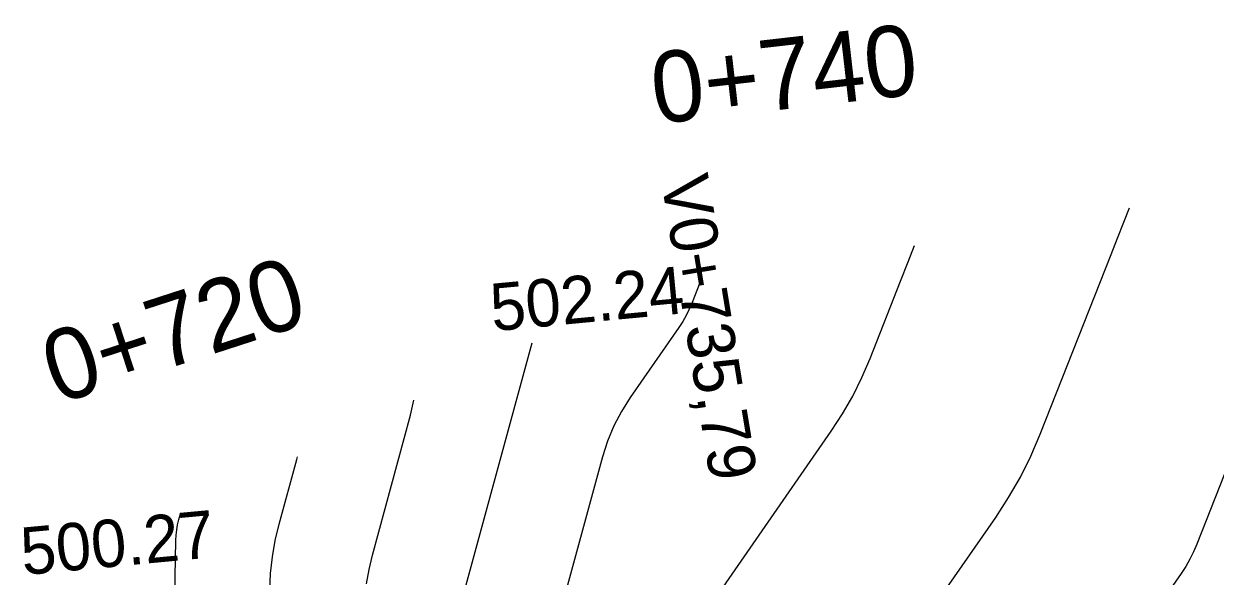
# Model space of a CAD drawing. Extents: x -636600 to -628587, y -1090963 to -1085869.
# Drawn here: x -629143.8 to -629093.5, y -1086760.6 to -1086737.3 of the extents above; entities that cross this region are included whole.
import ezdxf

# ---------------------------------------------------------------- set-up
doc = ezdxf.new("R2010")
doc.units = 0
for name, color, linetype in [('Ex_Major Contours', 7, 'Continuous'), ('Ex_Minor Contours', 7, 'Continuous'), ('HEKTOMETRY20', 7, 'Continuous'), ('koty_vše', 7, 'Continuous'), ('VRCHOLY', 7, 'Continuous')]:
    doc.layers.add(name, color=color, linetype=linetype)

msp = doc.modelspace()

# ---------------------------------------------------------------- linework, layer by layer
at = {"layer": 'Ex_Major Contours'}
msp.add_lwpolyline([(-629115.245, -1086748.215), (-629115.573, -1086749.046), (-629115.69, -1086749.32), (-629115.823, -1086749.586), (-629115.97, -1086749.844), (-629116.133, -1086750.094), (-629118.184, -1086753.053), (-629118.555, -1086753.641), (-629118.873, -1086754.253), (-629119.138, -1086754.891), (-629119.349, -1086755.554), (-629121.332, -1086762.826)], dxfattribs=at)
at = {"layer": 'Ex_Minor Contours'}
for points in [[(-629105.049, -1086761.412), (-629102.764, -1086758.115), (-629102.218, -1086757.277), (-629101.723, -1086756.412), (-629101.279, -1086755.52), (-629100.886, -1086754.6), (-629097.893, -1086747.016), (-629097.622, -1086746.33), (-629097.352, -1086745.643), (-629097.12, -1086745.051)], [(-629088.632, -1086744.934), (-629094.278, -1086759.244), (-629094.416, -1086759.566), (-629094.572, -1086759.879), (-629094.746, -1086760.183), (-629094.937, -1086760.476), (-629095.738, -1086761.633)], [(-629116.039, -1086763.616), (-629109.706, -1086754.476), (-629109.229, -1086753.743), (-629108.796, -1086752.987), (-629108.407, -1086752.207), (-629108.063, -1086751.403), (-629106.776, -1086748.141), (-629106.455, -1086747.325), (-629106.183, -1086746.633)], [(-629125.195, -1086761.263), (-629122.325, -1086750.741)], [(-629129.31, -1086760.914), (-629129.203, -1086760.304), (-629129.058, -1086759.7), (-629127.448, -1086753.796), (-629127.318, -1086753.168)], [(-629133.393, -1086761.188), (-629133.358, -1086760.482), (-629133.279, -1086759.782), (-629133.157, -1086759.088), (-629132.992, -1086758.4), (-629132.246, -1086755.662), (-629132.223, -1086755.554)], [(-629137.5, -1086766.722), (-629137.354, -1086759.085), (-629137.343, -1086758.861), (-629137.318, -1086758.639), (-629137.28, -1086758.42), (-629137.227, -1086758.202), (-629137.16, -1086757.954)]]:
    msp.add_lwpolyline(points, dxfattribs=at)

# ---------------------------------------------------------------- texts
at = {"layer": 'HEKTOMETRY20'}
for s, rotation, p in [('0+740', 6.5274, (-629117.123, -1086741.512)), ('0+720', 17.9865, (-629142.357, -1086753.354))]:
    msp.add_text(s, height=3, rotation=rotation, dxfattribs=at).set_placement(p)
at = {"layer": 'koty_vše'}
for s, p in [('502.24', (-629123.989, -1086750.255)), ('500.27', (-629143.802, -1086760.548))]:
    msp.add_text(s, height=2, rotation=5.3515, dxfattribs=at).set_placement(p)
at = {"layer": 'VRCHOLY'}
msp.add_text('V0+735,79', height=2, rotation=279.3506, dxfattribs=at).set_placement((-629116.892, -1086743.832))

doc.saveas('drawing.dxf')
